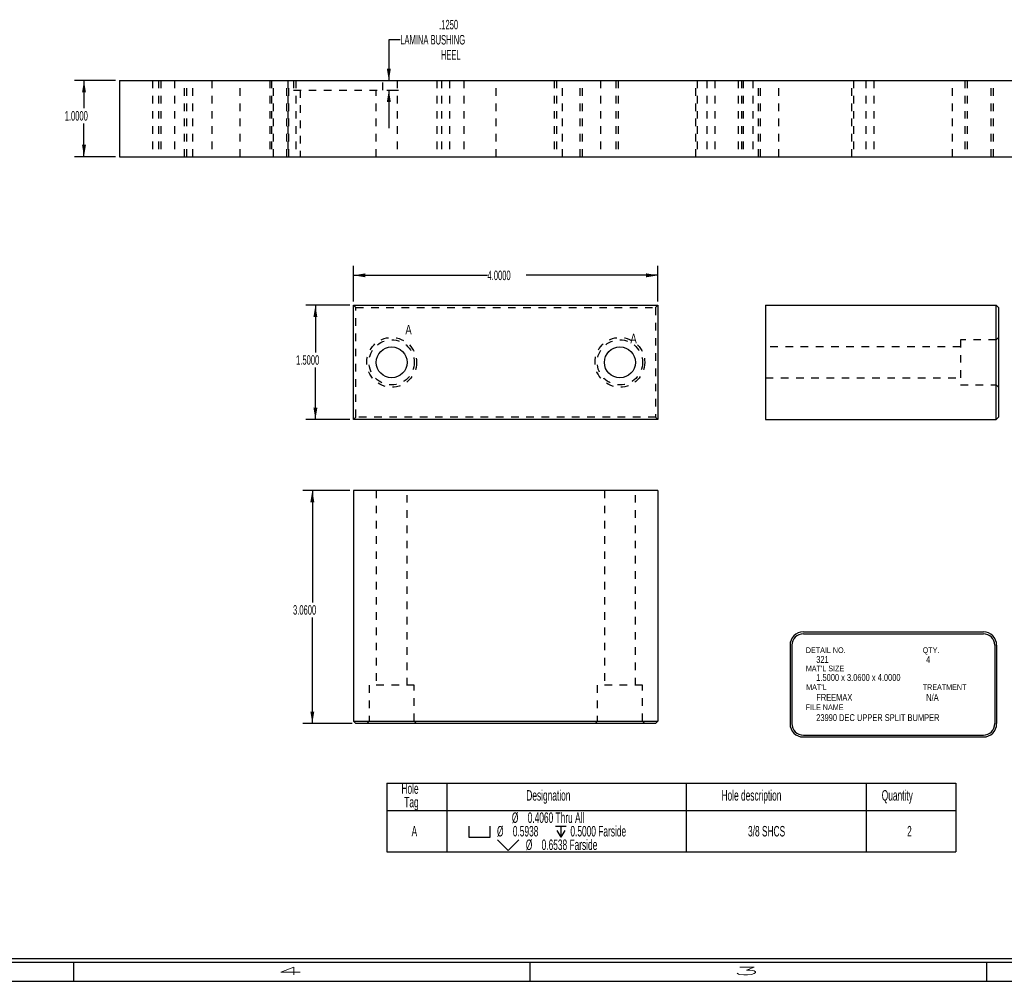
# Model space of a CAD drawing. Header units: inches. Extents: x 220 to 877, y 4 to 174.
# Tile 507 of 656: x 519 to 532, y 88 to 100. Entities that reach past the tile are written whole.
import ezdxf

# ---------------------------------------------------------------- set-up
doc = ezdxf.new("R2010")
doc.units = ezdxf.units.IN
doc.header["$LTSCALE"] = 0.5
doc.header["$MEASUREMENT"] = 0
doc.linetypes.add('HIDDEN', pattern=[0.225, 0.15, -0.075])
for name, color, linetype in [('SID-M-D', 42, 'Continuous'), ('SID-M-H', 4, 'HIDDEN'), ('SID-M-S', 105, 'Continuous')]:
    doc.layers.add(name, color=color, linetype=linetype)
doc.styles.add('R', font='ROMAND.SHX')
doc.styles.add('SLDTEXTSTYLE0', font='TXT', dxfattribs={"width": 0.595745})

# ---------------------------------------------------------------- blocks, each defined once
blk = doc.blocks.new('*U9')
at = {"layer": 'SID-M-S'}
for p, q in [((-34, -0.25), (0, -0.25)), ((-34, -0.3), (0, -0.3)), ((-23, -0.3), (-23, -0.55)), ((-17, -0.3), (-17, -0.55)), ((-11, -0.3), (-11, -0.55)), ((-34, -0.55), (0, -0.55))]:
    blk.add_line(p, q, dxfattribs=at)
at = {"layer": 'SID-M-D', "style": 'R', "width": 4}
for s, p in [('4', (-20.327, -0.464)), ('3', (-14.327, -0.464))]:
    blk.add_text(s, height=0.1, dxfattribs=at).set_placement(p)
blk = doc.blocks.new('SW_SYMBOL_HOLE_SPOT')
at = {"layer": 'SID-M-D', "color": 0}
for p, q in [((0, 34.4), (0, 3)), ((63, 3), (63, 34.4)), ((0, 3), (63, 3))]:
    blk.add_line(p, q, dxfattribs=at)
blk = doc.blocks.new('SW_SYMBOL_HOLE_DEPTH')
at = {"layer": 'SID-M-D', "color": 0}
for p, q in [((0, 34.4), (31.5, 34.4)), ((15.7, 34.4), (15.7, 3)), ((3.9, 21.9), (15.7, 3)), ((27.6, 21.9), (15.7, 3))]:
    blk.add_line(p, q, dxfattribs=at)
blk = doc.blocks.new('SW_SYMBOL_HOLE_SINK')
at = {"layer": 'SID-M-D', "color": 0}
for p, q in [((0, 34.4), (31.5, 3)), ((31.5, 3), (63, 34.4))]:
    blk.add_line(p, q, dxfattribs=at)

msp = doc.modelspace()

# ---------------------------------------------------------------- linework, layer by layer
at = {"layer": 'SID-M-D'}
for p, q in [((523.70617, 100.12163), (523.55617, 100.12163)), ((523.55617, 100.12163), (523.55617, 99.58473)), ((519.96511, 99.58473), (519.42442, 99.58473)), ((519.54942, 99.58473), (519.54942, 99.22076)), ((523.52761, 99.45973), (523.68117, 99.45973)), ((523.55617, 99.45973), (523.55617, 98.95973)), ((519.54942, 98.58473), (519.54942, 99.02232)), ((519.96511, 98.58473), (519.42442, 98.58473)), ((523.09306, 96.68245), (523.09306, 97.15116)), ((527.09306, 96.68245), (527.09306, 97.15116)), ((523.09306, 97.02616), (524.85279, 97.02616)), ((527.09306, 97.02616), (525.36077, 97.02616)), ((523.04306, 96.63245), (522.46596, 96.63245)), ((522.59096, 96.63245), (522.59096, 96.01388)), ((522.59096, 95.13245), (522.59096, 95.81544)), ((523.04306, 95.13245), (522.46596, 95.13245)), ((523.04306, 94.19986), (522.42558, 94.19986)), ((522.55058, 94.19986), (522.55058, 92.72992)), ((522.55058, 91.13986), (522.55058, 92.53148)), ((529.00417, 92.34189), (531.37016, 92.34189)), ((529.00417, 92.31689), (531.37016, 92.31689)), ((528.82917, 92.16689), (528.82917, 91.13637)), ((528.85417, 92.16689), (528.85417, 91.13637)), ((531.52016, 92.16689), (531.52016, 91.13637)), ((531.54516, 92.16689), (531.54516, 91.13637)), ((523.07306, 91.13986), (522.42558, 91.13986)), ((529.00417, 90.98637), (531.37016, 90.98637)), ((529.00417, 90.96137), (531.37016, 90.96137))]:
    msp.add_line(p, q, dxfattribs=at)
at = {"layer": 'SID-M-D', "color": 0}
for p, q in [((523.52924, 90.35423), (527.46625, 90.35423)), ((523.52924, 90.35423), (523.52924, 89.45278)), ((524.31664, 90.35423), (524.31664, 89.45278)), ((527.46625, 90.35423), (531.00956, 90.35423)), ((527.46625, 90.35423), (527.46625, 89.45278)), ((529.82845, 90.35423), (529.82845, 89.45278)), ((531.00956, 90.35423), (531.00956, 89.45278)), ((523.52924, 89.99551), (527.46625, 89.99551)), ((527.46625, 89.99551), (531.00956, 89.99551)), ((523.52924, 89.45278), (527.46625, 89.45278)), ((527.46625, 89.45278), (531.00956, 89.45278))]:
    msp.add_line(p, q, dxfattribs=at)
at = {"layer": 'SID-M-D'}
for centre, radius, start, end in [((529.00417, 92.16689), 0.175, 90, 180), ((529.00417, 92.16689), 0.15, 90, 180), ((531.37016, 92.16689), 0.175, 0, 90), ((531.37016, 92.16689), 0.15, 0, 90), ((529.00417, 91.13637), 0.175, 180, 270), ((529.00417, 91.13637), 0.15, 180, 270), ((531.37016, 91.13637), 0.15, 270, 0), ((531.37016, 91.13637), 0.175, 270, 0)]:
    msp.add_arc(centre, radius, start, end, dxfattribs=at)
for points in [[(523.55617, 99.58473), (523.58217, 99.74073), (523.53017, 99.74073)], [(519.54942, 99.58473), (519.52342, 99.42873), (519.57542, 99.42873)], [(523.55617, 99.45973), (523.53017, 99.30373), (523.58217, 99.30373)], [(519.54942, 98.58473), (519.57542, 98.74073), (519.52342, 98.74073)], [(523.09306, 97.02616), (523.24906, 97.00016), (523.24906, 97.05216)], [(527.09306, 97.02616), (526.93706, 97.05216), (526.93706, 97.00016)], [(522.59096, 96.63245), (522.56496, 96.47645), (522.61696, 96.47645)], [(522.59096, 95.13245), (522.61696, 95.28845), (522.56496, 95.28845)], [(522.55058, 94.19986), (522.52458, 94.04386), (522.57658, 94.04386)], [(522.55058, 91.13986), (522.57658, 91.29586), (522.52458, 91.29586)]]:
    msp.add_solid(points, dxfattribs=at)
at = {"layer": 'SID-M-H'}
for p, q in [((520.44961, 99.58473), (520.44961, 98.58473)), ((520.52761, 99.58473), (520.52761, 98.58473)), ((520.55886, 99.58473), (520.55886, 98.58473)), ((520.74011, 99.58473), (520.74011, 98.58473)), ((520.87136, 98.58473), (520.87136, 99.58473)), ((520.90261, 98.58473), (520.90261, 99.58473)), ((520.98061, 98.58473), (520.98061, 99.58473)), ((521.22761, 99.58473), (521.22761, 98.58473)), ((521.60261, 98.58473), (521.60261, 99.58473)), ((521.99011, 99.58473), (521.99011, 98.58473)), ((522.01461, 99.58473), (522.01461, 98.58473)), ((522.04011, 98.58473), (522.04011, 99.58473)), ((522.21561, 98.58473), (522.21561, 99.58473)), ((522.22761, 99.58473), (522.22761, 98.58473)), ((522.24011, 98.58473), (522.24011, 99.58473)), ((522.30261, 99.58473), (522.30261, 99.45973)), ((522.33261, 99.58473), (522.33261, 98.58473)), ((522.33261, 99.58473), (522.33261, 98.58473)), ((523.47761, 99.45973), (523.47761, 99.58473)), ((523.66511, 99.58473), (523.66511, 98.58473)), ((524.18511, 99.58473), (524.18511, 98.58473)), ((524.24761, 99.58473), (524.24761, 98.58473)), ((524.35261, 99.58473), (524.35261, 98.58473)), ((524.54011, 99.58473), (524.54011, 98.58473)), ((524.96511, 98.58473), (524.96511, 99.58473)), ((525.72761, 99.58473), (525.72761, 98.58473)), ((525.75886, 99.58473), (525.75886, 98.58473)), ((525.84011, 98.58473), (525.84011, 99.58473)), ((526.07136, 98.58473), (526.07136, 99.58473)), ((526.10261, 98.58473), (526.10261, 99.58473)), ((526.34011, 99.58473), (526.34011, 98.58473)), ((526.54011, 99.58473), (526.54011, 98.58473)), ((526.57011, 99.58473), (526.57011, 98.58473)), ((526.57011, 99.58473), (526.57011, 98.58473)), ((527.59011, 98.58473), (527.59011, 99.58473)), ((527.61011, 99.58473), (527.61011, 98.58473)), ((527.73511, 99.58473), (527.73511, 98.58473)), ((527.84011, 99.58473), (527.84011, 98.58473)), ((528.14961, 99.58473), (528.14961, 98.58473)), ((528.19011, 99.58473), (528.19011, 98.58473)), ((528.21461, 99.58473), (528.21461, 98.58473)), ((528.34011, 99.58473), (528.34011, 98.58473)), ((528.41561, 98.58473), (528.41561, 99.58473)), ((528.44011, 98.58473), (528.44011, 99.58473)), ((528.68061, 98.58473), (528.68061, 99.58473)), ((529.64011, 98.58473), (529.64011, 99.58473)), ((529.66511, 99.58473), (529.66511, 98.58473)), ((529.82761, 99.58473), (529.82761, 98.58473)), ((529.93261, 99.58473), (529.93261, 98.58473)), ((529.93261, 99.58473), (529.93261, 98.58473)), ((530.96511, 98.58473), (530.96511, 99.58473)), ((531.12761, 99.58473), (531.12761, 98.58473)), ((531.15886, 99.58473), (531.15886, 98.58473)), ((531.47136, 98.58473), (531.47136, 99.58473)), ((531.50261, 98.58473), (531.50261, 99.58473)), ((522.30261, 99.45973), (523.47761, 99.45973)), ((522.39011, 99.45973), (522.39011, 98.58473)), ((523.39011, 98.58473), (523.39011, 99.45973)), ((523.12306, 96.60245), (523.09306, 96.63245)), ((523.12306, 96.60245), (527.06306, 96.60245)), ((523.12306, 95.16245), (523.12306, 96.60245)), ((527.09306, 96.63245), (527.06306, 96.60245)), ((527.06306, 96.60245), (527.06306, 95.16245)), ((531.06863, 96.17935), (531.06863, 95.58555)), ((531.53863, 96.17935), (531.06863, 96.17935)), ((531.56863, 96.20935), (531.53863, 96.17935)), ((531.06863, 96.08545), (528.50863, 96.08545)), ((528.50863, 95.67945), (531.06863, 95.67945)), ((531.06863, 95.58555), (531.53863, 95.58555)), ((531.53863, 95.58555), (531.56863, 95.55555)), ((523.12306, 95.16245), (523.09306, 95.13245)), ((527.06306, 95.16245), (523.12306, 95.16245)), ((527.09306, 95.13245), (527.06306, 95.16245)), ((523.39006, 94.19986), (523.39006, 91.63986)), ((523.79606, 91.63986), (523.79606, 94.19986)), ((526.39006, 94.19986), (526.39006, 91.63986)), ((526.79606, 91.63986), (526.79606, 94.19986)), ((523.88996, 91.63986), (523.29616, 91.63986)), ((523.29616, 91.63986), (523.29616, 91.16986)), ((523.88996, 91.16986), (523.88996, 91.63986)), ((526.88996, 91.63986), (526.29616, 91.63986)), ((526.29616, 91.63986), (526.29616, 91.16986)), ((526.88996, 91.16986), (526.88996, 91.63986)), ((523.29616, 91.16986), (523.26616, 91.13986)), ((523.91996, 91.13986), (523.88996, 91.16986)), ((526.29616, 91.16986), (526.26616, 91.13986)), ((526.91996, 91.13986), (526.88996, 91.16986))]:
    msp.add_line(p, q, dxfattribs=at)
for centre, radius in [((523.59306, 95.88245), 0.3269), ((523.59306, 95.88245), 0.2969), ((526.59306, 95.88245), 0.3269), ((526.59306, 95.88245), 0.2969)]:
    msp.add_circle(centre, radius, dxfattribs=at)
at = {"layer": 'SID-M-S'}
for p, q in [((520.01511, 99.58473), (520.01511, 98.58473)), ((520.01511, 99.58473), (536.81511, 99.58473)), ((520.01511, 98.58473), (536.81511, 98.58473)), ((523.09306, 96.63245), (527.09306, 96.63245)), ((523.09306, 95.13245), (523.09306, 96.63245)), ((527.09306, 96.63245), (527.09306, 95.13245)), ((528.50863, 96.63245), (528.50863, 95.13245)), ((528.50863, 96.63245), (531.53863, 96.63245)), ((531.53863, 95.13245), (531.53863, 96.63245)), ((531.53863, 96.63245), (531.56863, 96.60245)), ((531.56863, 96.60245), (531.56863, 95.16245)), ((527.09306, 95.13245), (523.09306, 95.13245)), ((528.50863, 95.13245), (531.53863, 95.13245)), ((531.53863, 95.13245), (531.56863, 95.16245)), ((527.09306, 94.19986), (523.09306, 94.19986)), ((523.09306, 94.19986), (523.09306, 91.16986)), ((527.09306, 94.19986), (527.09306, 91.16986)), ((523.09306, 91.16986), (527.09306, 91.16986)), ((523.12306, 91.13986), (523.09306, 91.16986)), ((527.06306, 91.13986), (523.12306, 91.13986)), ((527.09306, 91.16986), (527.06306, 91.13986))]:
    msp.add_line(p, q, dxfattribs=at)
for centre in [(523.59306, 95.88245), (526.59306, 95.88245)]:
    msp.add_circle(centre, 0.203, dxfattribs=at)

# ---------------------------------------------------------------- block references
at = {"layer": 'SID-M-D'}
msp.add_blockref('*U9', (542.41073, 88.30167), dxfattribs=at)
at = {"layer": 'SID-M-D', "color": 0, "xscale": 0.004470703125, "yscale": 0.004470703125, "zscale": 0.004470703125}
for name, p in [('SW_SYMBOL_HOLE_SPOT', (524.60606, 89.63375)), ('SW_SYMBOL_HOLE_DEPTH', (525.74573, 89.63375)), ('SW_SYMBOL_HOLE_SINK', (524.98449, 89.45557))]:
    msp.add_blockref(name, p, dxfattribs=at)

# ---------------------------------------------------------------- texts
at = {"layer": 'SID-M-D', "style": 'SLDTEXTSTYLE0', "width": 0.75}
for s, height, p in [('A', 0.125, (523.77327, 96.24934)), ('A', 0.125, (526.7309, 96.13291)), ('DETAIL NO.', 0.075, (529.03705, 92.0641)), ('321', 0.09, (529.17399, 91.93482)), ('QTY.', 0.075, (530.57329, 92.0641)), ('4', 0.09, (530.61902, 91.93482)), ("MAT'L SIZE", 0.075, (529.03705, 91.82399)), ('1.5000 x 3.0600 x 4.0000', 0.09, (529.17399, 91.69801)), ("MAT'L", 0.075, (529.04168, 91.57782)), ('TREATMENT', 0.075, (530.57329, 91.57782)), ('FREEMAX', 0.09, (529.17399, 91.43677)), ('N/A', 0.09, (530.61902, 91.4357)), ('FILE NAME', 0.075, (529.03576, 91.31369)), ('23990 DEC UPPER SPLIT BUMPER', 0.09, (529.17399, 91.17067))]:
    msp.add_text(s, height=height, dxfattribs=at).set_placement(p)
at = {"layer": 'SID-M-D', "char_height": 0.125, "attachment_point": 1, "style": 'SLDTEXTSTYLE0'}
for s, insert in [('.1250', (524.21728, 100.38199)), ('LAMINA BUSHING', (523.70617, 100.18355)), ('HEEL', (524.24028, 99.98511)), ('1.0000', (519.29542, 99.18345)), ('4.0000', (524.85279, 97.08807)), ('1.5000', (522.33697, 95.97657)), ('3.0600', (522.29659, 92.69262))]:
    msp.add_mtext(s, dxfattribs=dict(at, insert=insert))
at = {"layer": 'SID-M-D', "color": 0, "attachment_point": 1, "style": 'SLDTEXTSTYLE0'}
for s, insert, char_height in [('Hole', (523.7219, 90.3525), 0.137795), ('Designation', (525.36314, 90.26341), 0.1377953), ('Hole description', (527.92871, 90.26341), 0.1377953), ('Quantity', (530.03452, 90.26341), 0.137795), ('Tag', (523.75922, 90.17432), 0.137795), ('%%c', (525.1733, 89.97045), 0.137795), ('0.4060 Thru All', (525.38111, 89.97045), 0.1377953), ('A', (523.855, 89.79227), 0.1378), ('%%c', (524.97794, 89.79227), 0.137795), ('0.5938', (525.18575, 89.79227), 0.137795), ('0.5000 Farside', (525.94261, 89.79227), 0.1377953), ('3/8 SHCS', (528.27722, 89.79227), 0.137795), ('2', (530.3681, 89.79227), 0.1378), ('%%c', (525.35637, 89.61409), 0.137795), ('0.6538 Farside', (525.56418, 89.61409), 0.1377953)]:
    msp.add_mtext(s, dxfattribs=dict(at, insert=insert, char_height=char_height))

doc.saveas('drawing.dxf')
